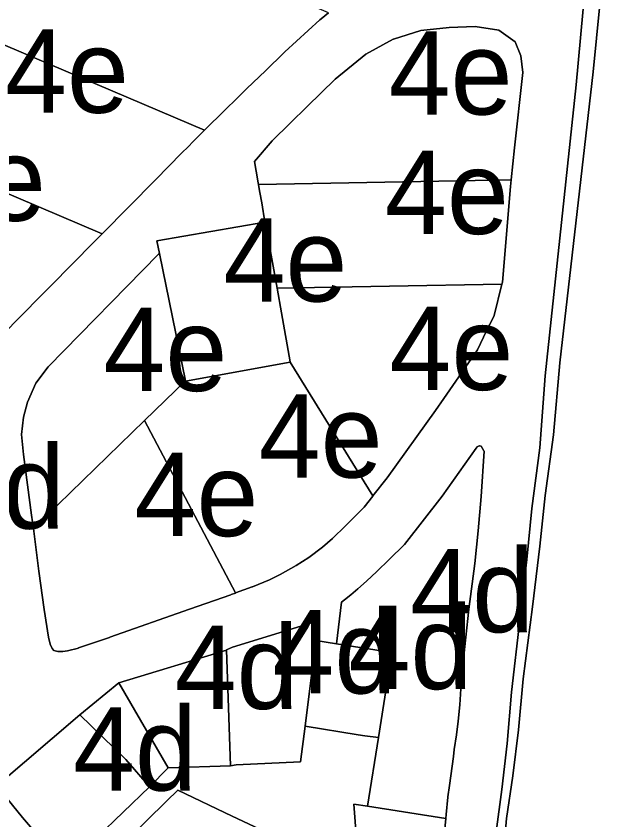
# Model space of a CAD drawing. Extents: x 598968 to 613553, y 4409678 to 4430833.
# Drawn here: x 609330.2 to 609414.7, y 4416774.2 to 4416889.9 of the extents above; entities that cross this region are included whole.
import ezdxf

# ---------------------------------------------------------------- set-up
doc = ezdxf.new("R2010")
doc.units = 0
for name, color, linetype in [('1', 7, 'Continuous'), ('4d. Sector de consolidació - ANNEX III A', 7, 'Continuous'), ('4e. Sector de consolidació - ANNEX III A', 7, 'Continuous'), ('Sòl Rústic Protegit - Alt Nivell de Protecció', 7, 'Continuous')]:
    doc.layers.add(name, color=color, linetype=linetype)

msp = doc.modelspace()

# ---------------------------------------------------------------- linework, layer by layer
at = {"layer": '1'}
for points in [[(609404.2055, 4416713.1412), (609403.6297, 4416716.7351), (609402.667, 4416720.6453), (609402.1569, 4416724.7711), (609401.4634, 4416731.1676), (609401.3965, 4416733.1218), (609399.4859, 4416747.1755), (609399.3782, 4416752.3344), (609399.3445, 4416757.5772), (609399.6057, 4416761.7833), (609399.9982, 4416765.4102), (609400.3582, 4416769.305), (609400.8328, 4416774.413), (609401.7047, 4416780.5299), (609402.5292, 4416787.1515), (609403.2126, 4416794.5102), (609404.5343, 4416804.8606), (609405.608, 4416813.5926), (609406.3881, 4416820.9256), (609407.5892, 4416829.6498), (609408.4766, 4416840.0264), (609413.3094, 4416881.896), (609414.7006, 4416896.0091)], [(609412.132, 4416894.1672), (609410.8608, 4416880.0428), (609406.3856, 4416838.1451), (609406.3975, 4416838.1338), (609405.5987, 4416827.7542), (609404.4719, 4416819.0201), (609403.7541, 4416811.6806), (609402.7547, 4416802.9397), (609401.5211, 4416792.5783), (609400.9004, 4416785.2139), (609400.1322, 4416778.5855), (609399.3124, 4416772.4614), (609398.8812, 4416767.3495), (609398.5544, 4416763.4517), (609398.1927, 4416759.8215), (609397.9673, 4416755.6134), (609398.0456, 4416750.3709), (609398.1972, 4416745.213), (609398.8249, 4416739.3901), (609399.2384, 4416734.3461), (609400.2267, 4416728.9221), (609401.1511, 4416722.9457), (609401.9807, 4416718.4155), (609403.0752, 4416714.5154)], [(609403.0752, 4416714.5154), (609401.9807, 4416718.4155), (609401.1511, 4416722.9457), (609400.2267, 4416728.9221), (609399.2384, 4416734.3461), (609398.8249, 4416739.3901), (609398.1972, 4416745.213), (609398.0456, 4416750.3709), (609397.9673, 4416755.6134), (609398.1927, 4416759.8215), (609398.5544, 4416763.4517), (609398.8812, 4416767.3495), (609399.3124, 4416772.4614), (609400.1322, 4416778.5855), (609400.9004, 4416785.2139), (609401.5211, 4416792.5783), (609402.7547, 4416802.9397), (609403.7541, 4416811.6806), (609404.4719, 4416819.0201), (609405.5987, 4416827.7542), (609406.3975, 4416838.1338), (609406.3856, 4416838.1451), (609410.8608, 4416880.0428), (609412.132, 4416894.1672)], [(609375.1774, 4416890.4193), (609374.0927, 4416889.5501), (609373.9008, 4416889.3788), (609368.903, 4416884.8014), (609368.7148, 4416884.6244), (609366.1292, 4416882.1231), (609363.3799, 4416879.4634), (609362.6434, 4416878.7442), (609361.9599, 4416878.0766), (609360.281, 4416876.4198), (609357.3292, 4416873.5067), (609357.0727, 4416873.2532), (609355.693, 4416871.878), (609354.9406, 4416871.1281), (609354.048, 4416870.2298), (609350.2344, 4416866.3712), (609342.559, 4416858.6046), (609340.7908, 4416856.8154), (609338.8575, 4416854.8535), (609330.1934, 4416846.0377), (609328.9492, 4416844.7663)], [(609327.3445, 4416779.103), (609339.358, 4416789.3083), (609344.9699, 4416793.935), (609360.4704, 4416798.6591), (609360.484, 4416798.6638), (609361.3366, 4416799.0548), (609361.35, 4416799.0602), (609373.6922, 4416802.8479), (609373.7059, 4416802.8523), (609373.3505, 4416800.0203), (609376.3025, 4416799.5543), (609377.0572, 4416805.5685), (609377.4644, 4416805.8978), (609378.3656, 4416806.6012), (609379.4143, 4416807.4822), (609380.6572, 4416808.5901), (609382.1434, 4416809.9765), (609383.9225, 4416811.6939), (609386.1063, 4416813.8564), (609391.5427, 4416820.7994), (609396.437, 4416827.7451), (609396.5656, 4416827.9141), (609396.5792, 4416827.9191), (609396.8877, 4416828.0377), (609396.9012, 4416828.0427), (609397.1718, 4416828.0166), (609397.5579, 4416827.3255), (609397.5703, 4416827.3033), (609397.1768, 4416820.7471), (609396.7479, 4416815.835), (609396.2314, 4416811.122), (609395.3949, 4416804.53), (609395.2317, 4416803.1907), (609394.7897, 4416799.1806), (609394.333, 4416794.6185), (609394.0733, 4416790.7555), (609393.8726, 4416788.4025), (609393.5986, 4416786.4305), (609393.2956, 4416784.3144), (609393.1558, 4416783.3052), (609392.5932, 4416779.1675), (609392.3739, 4416777.5076), (609392.3696, 4416777.4699), (609392.1129, 4416774.9958), (609392.0635, 4416774.3852), (609391.7286, 4416770.9148)], [(609379.4362, 4416768.1575), (609378.9654, 4416774.604), (609378.8287, 4416776.4747), (609380.8021, 4416776.1632), (609382.3617, 4416786.0406), (609380.4093, 4416786.313), (609379.4685, 4416786.4616), (609371.801, 4416787.6721), (609371.162, 4416782.5791), (609361.8503, 4416782.1372), (609361.0433, 4416781.9602), (609352.0903, 4416781.6844), (609349.3938, 4416778.9485), (609341.7923, 4416771.6842)], [(609371.8135, 4416769.7745), (609361.2962, 4416774.7505), (609353.4505, 4416778.4625), (609351.8496, 4416776.8797), (609334.3453, 4416759.6958)], [(609334.3453, 4416759.6958), (609351.8496, 4416776.8797), (609353.4505, 4416778.4625), (609361.2962, 4416774.7505), (609371.8135, 4416769.7745)], [(609391.7286, 4416770.9148), (609392.0635, 4416774.3852), (609392.0555, 4416774.3865), (609380.8021, 4416776.1632), (609378.8287, 4416776.4747), (609378.9654, 4416774.604), (609379.4362, 4416768.1575)]]:
    msp.add_lwpolyline(points, dxfattribs=at)
for points in [[(609400.1476, 4416851.3412), (609399.0261, 4416846.819), (609398.4654, 4416845.6404), (609398.4537, 4416845.6158), (609398.4229, 4416845.5511), (609398.3899, 4416845.5529), (609398.3751, 4416845.5218), (609396.6489, 4416841.8934), (609391.8013, 4416834.8528), (609390.5886, 4416833.163), (609383.6222, 4416823.4555), (609381.5538, 4416820.853), (609381.5698, 4416820.8275), (609380.3023, 4416819.2329), (609377.6051, 4416816.5267), (609375.7382, 4416814.7262), (609374.287, 4416813.4531), (609372.323, 4416811.9865), (609370.5011, 4416810.8199), (609368.1956, 4416809.5249), (609366.6709, 4416808.7819), (609366.6578, 4416808.776), (609364.2051, 4416807.7546), (609364.1917, 4416807.7495), (609361.7863, 4416806.8702), (609361.7728, 4416806.8652), (609361.1317, 4416806.631), (609361.1182, 4416806.6261), (609355.1472, 4416804.5223), (609355.1336, 4416804.5175), (609343.6598, 4416800.4861), (609343.6461, 4416800.4814), (609339.1548, 4416798.9498), (609339.1409, 4416798.9457), (609337.5849, 4416798.5192), (609336.8932, 4416798.422), (609336.1617, 4416798.4462), (609335.6303, 4416798.609), (609335.3468, 4416798.8846), (609335.0651, 4416799.5185), (609334.837, 4416800.4978), (609334.2024, 4416804.5004), (609333.4661, 4416809.9909), (609332.6612, 4416816.1543), (609332.6613, 4416816.1614), (609332.4144, 4416818.0547), (609331.242, 4416826.8277), (609330.9377, 4416829.6796), (609331.2365, 4416832.1759), (609331.7969, 4416834.3398), (609333.0319, 4416837.0836), (609334.7788, 4416839.4207), (609350.7022, 4416855.6421), (609350.8048, 4416855.7467), (609350.4274, 4416857.5883), (609366.024, 4416860.2779), (609365.551, 4416863.0654), (609365.2887, 4416864.5265), (609364.5151, 4416868.9767), (609367.0506, 4416871.9914), (609369.6372, 4416874.5003), (609372.109, 4416876.8978), (609376.1267, 4416880.8516), (609380.5256, 4416884.4677), (609384.501, 4416886.5995), (609384.5137, 4416886.6036), (609388.4497, 4416887.848), (609388.4633, 4416887.8525), (609392.5643, 4416888.3005), (609396.2985, 4416888.4537), (609399.6831, 4416887.8886), (609402.0352, 4416886.2215), (609402.8647, 4416884.2345), (609403.1457, 4416881.8287), (609401.9861, 4416870.9424), (609401.4992, 4416866.3723), (609401.4988, 4416866.3683), (609401.3951, 4416865.3947), (609400.2211, 4416851.6376)], [(609352.0903, 4416781.6844), (609344.9699, 4416793.935), (609339.358, 4416789.3083), (609345.9663, 4416782.8778), (609349.3938, 4416778.9485)], [(609337.0834, 4416767.5405), (609331.1111, 4416774.5424), (609327.3445, 4416779.103), (609326.7945, 4416778.6358), (609325.5107, 4416777.5453), (609325.4939, 4416777.5211), (609325.4796, 4416777.5089), (609324.8074, 4416776.5123), (609323.9596, 4416775.2192), (609323.3389, 4416774.2425), (609322.9025, 4416773.5622), (609322.3647, 4416772.7097), (609321.5746, 4416771.4666), (609319.8488, 4416768.6962), (609319.8823, 4416768.194), (609319.9818, 4416767.4489), (609320.1563, 4416766.6618), (609320.428, 4416765.8333), (609320.8191, 4416764.9638), (609321.352, 4416764.0536), (609322.0489, 4416763.1033), (609322.9319, 4416762.1138), (609322.939, 4416762.1151), (609332.5259, 4416763.6276)]]:
    msp.add_lwpolyline(points, close=True, dxfattribs=at)
at = {"layer": '4d. Sector de consolidació - ANNEX III A'}
for points in [[(609392.0635, 4416774.3852), (609392.1129, 4416774.9958), (609392.3696, 4416777.4699), (609392.3739, 4416777.5076), (609392.5932, 4416779.1675), (609393.1558, 4416783.3052), (609393.2956, 4416784.3144), (609393.5986, 4416786.4305), (609393.8726, 4416788.4025), (609394.0733, 4416790.7555), (609394.333, 4416794.6185), (609394.7897, 4416799.1806), (609395.2317, 4416803.1907), (609395.3949, 4416804.53), (609396.2314, 4416811.122), (609396.7479, 4416815.835), (609397.1768, 4416820.7471), (609397.5703, 4416827.3033), (609397.5579, 4416827.3255), (609397.1718, 4416828.0166), (609396.9012, 4416828.0427), (609396.8877, 4416828.0377), (609396.5792, 4416827.9191), (609396.5656, 4416827.9141), (609396.437, 4416827.7451), (609391.5427, 4416820.7994), (609386.1063, 4416813.8564), (609383.9225, 4416811.6939), (609382.1434, 4416809.9765), (609380.6572, 4416808.5901), (609379.4143, 4416807.4822), (609378.3656, 4416806.6012), (609377.4644, 4416805.8978), (609377.0572, 4416805.5685), (609376.3025, 4416799.5543), (609376.3152, 4416799.5523), (609384.2962, 4416798.2922), (609382.3617, 4416786.0406), (609380.8021, 4416776.1632), (609392.0555, 4416774.3865)], [(609373.3505, 4416800.0203), (609373.7059, 4416802.8523), (609373.6922, 4416802.8479), (609361.35, 4416799.0602), (609361.3366, 4416799.0548), (609360.484, 4416798.6638), (609361.0433, 4416781.9602), (609361.8503, 4416782.1372), (609371.162, 4416782.5791), (609371.801, 4416787.6721), (609373.3496, 4416800.0135)], [(609376.3025, 4416799.5543), (609373.3505, 4416800.0203), (609373.3496, 4416800.0135), (609371.801, 4416787.6721), (609379.4685, 4416786.4616), (609380.4093, 4416786.313), (609382.3617, 4416786.0406), (609384.2962, 4416798.2922), (609376.3152, 4416799.5523)], [(609361.0433, 4416781.9602), (609360.484, 4416798.6638), (609360.4704, 4416798.6591), (609344.9699, 4416793.935), (609352.0903, 4416781.6844)], [(609349.3938, 4416778.9485), (609345.9663, 4416782.8778), (609339.358, 4416789.3083), (609327.3445, 4416779.103), (609331.1111, 4416774.5424), (609337.0834, 4416767.5405), (609341.7923, 4416771.6842)]]:
    msp.add_lwpolyline(points, close=True, dxfattribs=at)
at = {"layer": '4e. Sector de consolidació - ANNEX III A'}
for points in [[(609375.1774, 4416890.4193), (609323.6994, 4416912.3194), (609310.5232, 4416893.4192), (609357.3292, 4416873.5067), (609360.281, 4416876.4198), (609361.9599, 4416878.0766), (609362.6434, 4416878.7442), (609363.3799, 4416879.4634), (609366.1292, 4416882.1231), (609368.7148, 4416884.6244), (609368.903, 4416884.8014), (609373.9008, 4416889.3788), (609374.0927, 4416889.5501)], [(609357.3292, 4416873.5067), (609310.5232, 4416893.4192), (609303.2092, 4416882.9279), (609299.8236, 4416876.7854), (609342.5558, 4416858.606), (609342.559, 4416858.6046), (609350.2344, 4416866.3712), (609354.048, 4416870.2298), (609354.9406, 4416871.1281), (609355.693, 4416871.878), (609357.0727, 4416873.2532)], [(609401.4988, 4416866.3683), (609401.4992, 4416866.3723), (609401.9861, 4416870.9424), (609403.1457, 4416881.8287), (609402.8647, 4416884.2345), (609402.0352, 4416886.2215), (609399.6831, 4416887.8886), (609396.2985, 4416888.4537), (609392.5643, 4416888.3005), (609388.4633, 4416887.8525), (609388.4497, 4416887.848), (609384.5137, 4416886.6036), (609384.501, 4416886.5995), (609380.5256, 4416884.4677), (609376.1267, 4416880.8516), (609372.109, 4416876.8978), (609369.6372, 4416874.5003), (609367.0506, 4416871.9914), (609364.5151, 4416868.9767), (609365.2887, 4416864.5265), (609365.551, 4416863.0654), (609365.3023, 4416864.5313), (609365.0992, 4416865.7), (609401.4857, 4416866.3681)], [(609342.559, 4416858.6046), (609342.5558, 4416858.606), (609299.8236, 4416876.7854), (609290.657, 4416860.1548), (609328.3506, 4416844.119), (609328.9189, 4416844.7335), (609328.9492, 4416844.7663), (609330.1934, 4416846.0377), (609338.8575, 4416854.8535), (609340.7908, 4416856.8154)], [(609400.1476, 4416851.3412), (609400.2211, 4416851.6376), (609401.3951, 4416865.3947), (609401.4988, 4416866.3683), (609401.4857, 4416866.3681), (609365.0992, 4416865.7), (609365.3023, 4416864.5313), (609365.551, 4416863.0654), (609366.024, 4416860.2779), (609366.0508, 4416860.2819), (609366.0646, 4416860.2855), (609367.7593, 4416850.7464), (609400.1351, 4416851.341)], [(609367.7593, 4416850.7464), (609366.0646, 4416860.2855), (609366.0508, 4416860.2819), (609366.024, 4416860.2779), (609350.4274, 4416857.5883), (609350.8048, 4416855.7467), (609354.5624, 4416837.4149), (609354.5786, 4416837.3895), (609369.6601, 4416840.1114), (609369.6442, 4416840.1369), (609368.3848, 4416847.2258)], [(609354.5624, 4416837.4149), (609350.8048, 4416855.7467), (609350.7022, 4416855.6421), (609334.7788, 4416839.4207), (609333.0319, 4416837.0836), (609331.7969, 4416834.3398), (609331.2365, 4416832.1759), (609330.9377, 4416829.6796), (609331.242, 4416826.8277), (609332.4144, 4416818.0547), (609332.6613, 4416816.1614), (609332.6612, 4416816.1543), (609348.6666, 4416831.6916)], [(609381.5538, 4416820.853), (609383.6222, 4416823.4555), (609390.5886, 4416833.163), (609391.8013, 4416834.8528), (609396.6489, 4416841.8934), (609398.3751, 4416845.5218), (609398.3899, 4416845.5529), (609398.4229, 4416845.5511), (609398.4537, 4416845.6158), (609398.4654, 4416845.6404), (609399.0261, 4416846.819), (609400.1476, 4416851.3412), (609400.1351, 4416851.341), (609367.7593, 4416850.7464), (609368.3848, 4416847.2258), (609369.6442, 4416840.1369), (609369.6601, 4416840.1114), (609381.5495, 4416820.86)], [(609381.5538, 4416820.853), (609381.5495, 4416820.86), (609369.6601, 4416840.1114), (609354.5786, 4416837.3895), (609354.5624, 4416837.4149), (609348.6666, 4416831.6916), (609361.7863, 4416806.8702), (609364.1917, 4416807.7495), (609364.2051, 4416807.7546), (609366.6578, 4416808.776), (609366.6709, 4416808.7819), (609368.1956, 4416809.5249), (609370.5011, 4416810.8199), (609372.323, 4416811.9865), (609374.287, 4416813.4531), (609375.7382, 4416814.7262), (609377.6051, 4416816.5267), (609380.3023, 4416819.2329), (609381.5698, 4416820.8275)], [(609361.7863, 4416806.8702), (609348.6666, 4416831.6916), (609332.6612, 4416816.1543), (609333.4661, 4416809.9909), (609334.2024, 4416804.5004), (609334.837, 4416800.4978), (609335.0651, 4416799.5185), (609335.3468, 4416798.8846), (609335.6303, 4416798.609), (609336.1617, 4416798.4462), (609336.8932, 4416798.422), (609337.5849, 4416798.5192), (609339.1409, 4416798.9457), (609339.1548, 4416798.9498), (609343.6461, 4416800.4814), (609343.6598, 4416800.4861), (609355.1336, 4416804.5175), (609355.1472, 4416804.5223), (609361.1182, 4416806.6261), (609361.1317, 4416806.631), (609361.7728, 4416806.8652)]]:
    msp.add_lwpolyline(points, close=True, dxfattribs=at)
at = {"layer": 'Sòl Rústic Protegit - Alt Nivell de Protecció'}
msp.add_lwpolyline([(609414.7006, 4416896.0091), (609413.3094, 4416881.896), (609408.4766, 4416840.0264), (609407.5892, 4416829.6498), (609406.3881, 4416820.9256), (609405.608, 4416813.5926), (609404.5343, 4416804.8606), (609403.2126, 4416794.5102), (609402.5292, 4416787.1515), (609401.7047, 4416780.5299), (609400.8328, 4416774.413), (609400.3582, 4416769.305), (609399.9982, 4416765.4102), (609399.6057, 4416761.7833), (609399.3445, 4416757.5772), (609399.3782, 4416752.3344), (609399.4859, 4416747.1755), (609401.3965, 4416733.1218), (609401.4634, 4416731.1676), (609402.1569, 4416724.7711), (609402.667, 4416720.6453), (609403.6297, 4416716.7351), (609404.2055, 4416713.1412)], dxfattribs=at)

# ---------------------------------------------------------------- texts
at = {"layer": '4d. Sector de consolidació - ANNEX III A'}
for p in [(609319.3508, 4416816.1314), (609386.9364, 4416801.2139), (609378.0486, 4416793.0305), (609367.095, 4416792.4062), (609353.0066, 4416790.1741), (609338.3691, 4416778.4244)]:
    msp.add_text('4d', height=12, dxfattribs=at).set_placement(p)
at = {"layer": '4e. Sector de consolidació - ANNEX III A'}
for p in [(609328.5764, 4416876.0119), (609383.8304, 4416875.7596), (609316.608, 4416860.4522), (609383.299, 4416858.5574), (609360.0438, 4416848.8375), (609342.75, 4416835.9505), (609383.9534, 4416836.0971), (609365.1182, 4416823.4908), (609347.2237, 4416815.0568)]:
    msp.add_text('4e', height=12, dxfattribs=at).set_placement(p)

doc.saveas('drawing.dxf')
